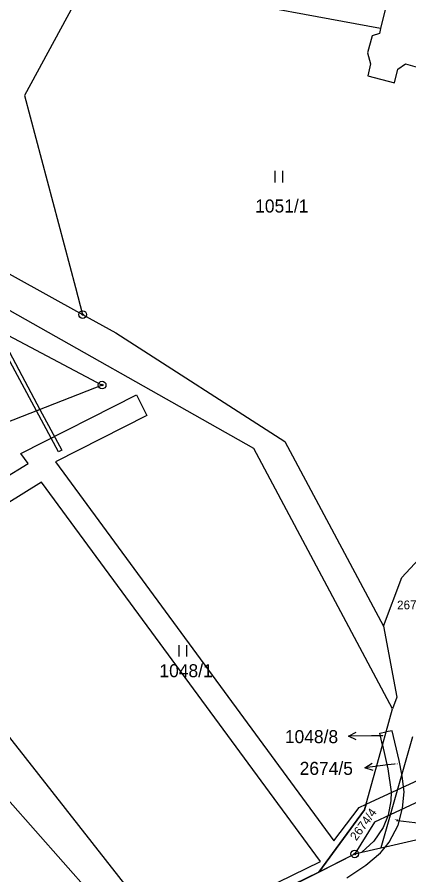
# Model space of a CAD drawing. Extents: x -439246 to -433691, y -1130252 to -1121148.
# Drawn here: x -438252.9 to -438201.8, y -1124232.7 to -1124120.8 of the extents above; entities that cross this region are included whole.
import ezdxf

# ---------------------------------------------------------------- set-up
doc = ezdxf.new("R2010")
doc.units = 0
for name, color, linetype in [('Vrstva 1', 7, 'Continuous'), ('Vrstva 16', 7, 'Continuous'), ('Vrstva 18', 7, 'Continuous'), ('Vrstva 24', 7, 'Continuous'), ('Vrstva 25', 7, 'Continuous'), ('Vrstva 3', 7, 'Continuous'), ('Vrstva 30', 7, 'Continuous')]:
    doc.layers.add(name, color=color, linetype=linetype)

msp = doc.modelspace()

# ---------------------------------------------------------------- linework, layer by layer
at = {"layer": 'Vrstva 1'}
for p, q in [((-438251.93, -1124131.05), (-438245.29, -1124156.06)), ((-438245.29, -1124156.06), (-438244.35, -1124159.61)), ((-438203.94, -1124213.91), (-438204.71, -1124214.06)), ((-438203, -1124217.78), (-438203.94, -1124213.91)), ((-438201.29, -1124214.7), (-438202.68, -1124219.56)), ((-438205.19, -1124215.8), (-438204.48, -1124218.85)), ((-438202.68, -1124219.56), (-438203, -1124217.78)), ((-438202.68, -1124219.56), (-438205.42, -1124229.19)), ((-438204.48, -1124218.85), (-438204.07, -1124221.85)), ((-438202.63, -1124219.82), (-438202.68, -1124219.56)), ((-438202.38, -1124221.87), (-438202.63, -1124219.82)), ((-438204.07, -1124221.85), (-438204.11, -1124223.03)), ((-438202.56, -1124223.98), (-438202.38, -1124221.87)), ((-438204.11, -1124223.03), (-438204.46, -1124224.9)), ((-438203.16, -1124226.24), (-438202.56, -1124223.98)), ((-438204.46, -1124224.9), (-438205.12, -1124226.54)), ((-438204.82, -1124229.05), (-438185.66, -1124224.63)), ((-438204.32, -1124228.44), (-438203.16, -1124226.24)), ((-438205.12, -1124226.54), (-438206.31, -1124228.32)), ((-438206.31, -1124228.32), (-438207.87, -1124229.75)), ((-438204.82, -1124229.05), (-438204.32, -1124228.44)), ((-438207.87, -1124229.75), (-438205.42, -1124229.19)), ((-438205.45, -1124229.83), (-438204.82, -1124229.05)), ((-438205.42, -1124229.19), (-438204.82, -1124229.05)), ((-438208.81, -1124229.97), (-438207.87, -1124229.75)), ((-438207.36, -1124231.44), (-438205.45, -1124229.83)), ((-438209.86, -1124233.07), (-438207.36, -1124231.44))]:
    msp.add_line(p, q, dxfattribs=at)
for points in [[(-438243.36, -1124115.21), (-438251.93, -1124131.05)], [(-438204.13, -1124116.96), (-438205.45, -1124122.3)], [(-438205.45, -1124122.3), (-438229.1, -1124117.92)], [(-438206.53, -1124123.26), (-438207.14, -1124125.46)], [(-438205.6, -1124122.93), (-438206.53, -1124123.26)], [(-438205.45, -1124122.3), (-438205.6, -1124122.93)], [(-438207.14, -1124125.46), (-438206.78, -1124126.9)], [(-438206.78, -1124126.9), (-438207.09, -1124128.49)], [(-438203.61, -1124129.4), (-438203.17, -1124127.6)], [(-438203.17, -1124127.6), (-438202.21, -1124126.92)], [(-438202.21, -1124126.92), (-438200.06, -1124127.5)], [(-438207.09, -1124128.49), (-438203.61, -1124129.4)], [(-438262.38, -1124149.65), (-438244.35, -1124159.61)], [(-438221.99, -1124177.08), (-438258.56, -1124156.46)], [(-438262.78, -1124157.75), (-438241.8, -1124168.81)], [(-438244.35, -1124159.61), (-438240.01, -1124162.01)], [(-438240.01, -1124162.01), (-438217.94, -1124176.16)], [(-438241.8, -1124168.81), (-438255.49, -1124174.16)], [(-438217.94, -1124176.16), (-438205.06, -1124200.27)], [(-438203.88, -1124211.06), (-438221.99, -1124177.08)], [(-438202.68, -1124193.92), (-438189.82, -1124180.08)], [(-438205.06, -1124200.27), (-438202.68, -1124193.92)], [(-438205.06, -1124200.27), (-438203.3, -1124209.53)], [(-438203.3, -1124209.53), (-438203.88, -1124211.06)], [(-438204.71, -1124214.06), (-438203.88, -1124211.06)], [(-438232.66, -1124241.79), (-438255.35, -1124212.94)], [(-438236.04, -1124243.31), (-438261.4, -1124214.7)], [(-438205.56, -1124214.23), (-438204.71, -1124214.06)], [(-438205.19, -1124215.8), (-438205.56, -1124214.23)], [(-438205.19, -1124215.8), (-438204.71, -1124214.06)], [(-438207.53, -1124224.23), (-438205.19, -1124215.8)], [(-438213.5, -1124232.33), (-438207.53, -1124224.23)], [(-438213.5, -1124232.33), (-438208.81, -1124229.97)], [(-438229.6, -1124240.42), (-438213.5, -1124232.33)]]:
    msp.add_lwpolyline(points, dxfattribs=at)
at = {"layer": 'Vrstva 16'}
for p, q in [((-438206.64, -1124214.57), (-438209.64, -1124214.61)), ((-438204.5, -1124218.37), (-438207.48, -1124218.72)), ((-438203.21, -1124225.63), (-438200.23, -1124225.95))]:
    msp.add_line(p, q, dxfattribs=at)
for points in [[(-438208.63, -1124215.1), (-438209.64, -1124214.61), (-438208.65, -1124214.1)], [(-438205.15, -1124214.55), (-438206.64, -1124214.57)], [(-438206.43, -1124219.1), (-438207.48, -1124218.72), (-438206.54, -1124218.11)], [(-438203.64, -1124218.27), (-438204.5, -1124218.37)], [(-438203.38, -1124225.62), (-438203.21, -1124225.63)]]:
    msp.add_lwpolyline(points, dxfattribs=at)
at = {"layer": 'Vrstva 24'}
for centre, radius in [((-438244.35, -1124159.61), 0.5), ((-438244.35, -1124159.61), 0.1), ((-438241.8, -1124168.81), 0.5), ((-438241.8, -1124168.81), 0.1), ((-438208.81, -1124229.97), 0.5), ((-438208.81, -1124229.97), 0.1)]:
    msp.add_circle(centre, radius, dxfattribs=at)
at = {"layer": 'Vrstva 25'}
for p, q in [((-438219.22, -1124142.38), (-438219.22, -1124140.88)), ((-438218.22, -1124142.38), (-438218.22, -1124140.88)), ((-438231.75, -1124204.22), (-438231.75, -1124202.72)), ((-438230.75, -1124204.22), (-438230.75, -1124202.72))]:
    msp.add_line(p, q, dxfattribs=at)
at = {"layer": 'Vrstva 3'}
for points in [[(-438204.13, -1124116.96), (-438205.45, -1124122.3)], [(-438206.53, -1124123.26), (-438207.14, -1124125.46)], [(-438205.6, -1124122.93), (-438206.53, -1124123.26)], [(-438205.45, -1124122.3), (-438205.6, -1124122.93)], [(-438207.14, -1124125.46), (-438206.78, -1124126.9)], [(-438206.78, -1124126.9), (-438207.09, -1124128.49)], [(-438203.61, -1124129.4), (-438203.17, -1124127.6)], [(-438203.17, -1124127.6), (-438202.21, -1124126.92)], [(-438202.21, -1124126.92), (-438200.06, -1124127.5)], [(-438207.09, -1124128.49), (-438203.61, -1124129.4)]]:
    msp.add_lwpolyline(points, dxfattribs=at)
at = {"layer": 'Vrstva 30'}
for points in [[(-438255.53, -1124161.57), (-438249.92, -1124171.98), (-438250.39, -1124172.17), (-438256.32, -1124161.16), (-438255.53, -1124161.57)], [(-438254.72, -1124181.04), (-438251.48, -1124179.04), (-438252.43, -1124177.75), (-438237.33, -1124170.1), (-438235.97, -1124172.78), (-438247.91, -1124178.83), (-438211.53, -1124228.27), (-438208.22, -1124223.91), (-438207.33, -1124223.5), (-438207.53, -1124224.23), (-438213.5, -1124232.33), (-438236.04, -1124243.31), (-438257.66, -1124255.89)], [(-438250.39, -1124172.17), (-438249.92, -1124171.98), (-438247.06, -1124177.29), (-438247.5, -1124177.53), (-438250.39, -1124172.17)], [(-438259.13, -1124255.07), (-438243.27, -1124245.59), (-438242.29, -1124245.11), (-438236.81, -1124242.44), (-438233.45, -1124240.79), (-438213.29, -1124230.94), (-438249.7, -1124181.46), (-438254.35, -1124184.33)], [(-438191.62, -1124219), (-438204.19, -1124224.87), (-438206.24, -1124225.83), (-438208.81, -1124229.97), (-438209.18, -1124230.16), (-438213.5, -1124232.33), (-438207.53, -1124224.23), (-438207.33, -1124223.5), (-438203.26, -1124221.62), (-438195.51, -1124218.04), (-438192.94, -1124216.85), (-438190.56, -1124218.33), (-438187.77, -1124219.12), (-438185.03, -1124219.71), (-438183.5, -1124220.1), (-438183.34, -1124218.55), (-438179.13, -1124219.63), (-438179.23, -1124220.59), (-438176.86, -1124220.97), (-438171.25, -1124221.5), (-438177.48, -1124222.75), (-438191.62, -1124219)]]:
    msp.add_lwpolyline(points, dxfattribs=at)

# ---------------------------------------------------------------- texts
at = {"layer": 'Vrstva 16'}
msp.add_text('2674/2', height=1.14, rotation=0.9166, dxfattribs=at).set_placement((-438203.28, -1124198.08))
for s, p in [('1048/8', (-438217.94, -1124215.52)), ('2674/5', (-438216.01, -1124219.66))]:
    msp.add_text(s, height=1.7, dxfattribs=at).set_placement(p)
at = {"layer": 'Vrstva 18'}
for s, height, p in [('1051/1', 1.7, (-438221.82, -1124146.3)), ('1048/1', 1.7, (-438234.32, -1124206.92)), ('1048/8', 0.1, (-438205.36, -1124214.55)), ('2674/5', 0.1, (-438203.64, -1124218.27)), ('2677/2', 0.1, (-438203.59, -1124225.53))]:
    msp.add_text(s, height=height, dxfattribs=at).set_placement(p)
msp.add_text('2674/4', height=1.14, rotation=54.0231, dxfattribs=at).set_placement((-438208.61, -1124228.33))

doc.saveas('drawing.dxf')
